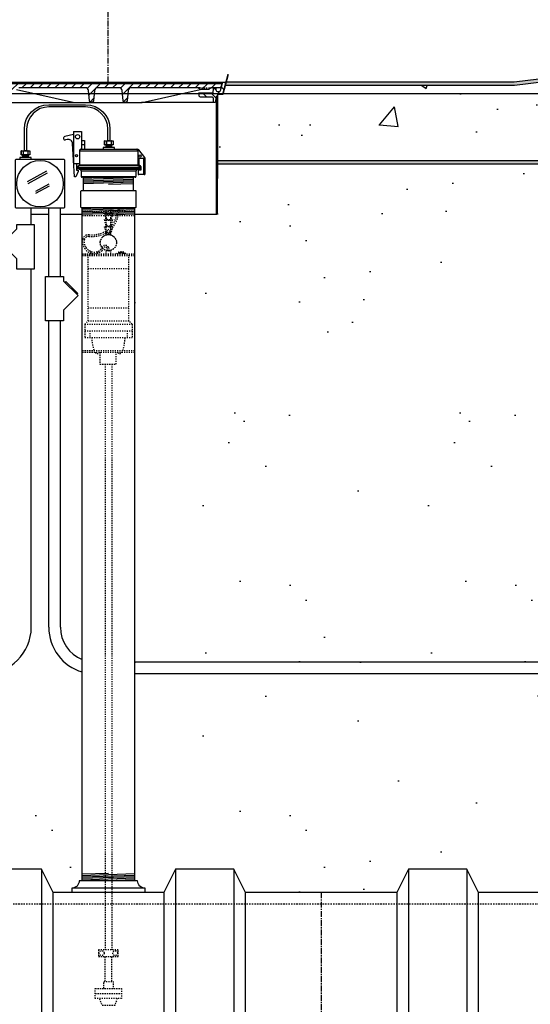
# Model space of a CAD drawing. Extents: x -169 to 7270, y -140 to 2984.
# Tile 627 of 656: x 6771 to 6815, y 906 to 990. Entities that reach past the tile are written whole.
import ezdxf

# ---------------------------------------------------------------- set-up
doc = ezdxf.new("R2010")
doc.units = 0
doc.header["$MEASUREMENT"] = 0
doc.header["$PDSIZE"] = 1
for name, pattern in [('CENTER1', [0.6625, 0.5, -0.075, 0.0125, -0.075]), ('HIDDEN3', [0.1875, 0.125, -0.0625]), ('HIDDEN5', [0.05, 0.025, -0.025])]:
    doc.linetypes.add(name, pattern=pattern)
doc.layers.get('DEFPOINTS').update_dxf_attribs({"linetype": 'CONTINUOUS'})
for name, color, linetype in [('CENTERLINE', 3, 'CENTER1'), ('CONCRETE-HATCH', 2, 'CONTINUOUS'), ('CONDUIT', 2, 'CONTINUOUS'), ('DIM', 3, 'CONTINUOUS'), ('FACE-SEAL-ADAPTOR', 3, 'CONTINUOUS'), ('GALV-4-PIPE', 4, 'CONTINUOUS'), ('J-BOX', 2, 'CONTINUOUS'), ('PEAGRAVEL-HATCH', 3, 'CONTINUOUS'), ('PROBE', 2, 'CONTINUOUS'), ('TANK-BUNG-OPENING-4', 3, 'CONTINUOUS'), ('TANK-MANHOLE-18', 2, 'CONTINUOUS'), ('TANK-MANHOLE-COVER-18', 2, 'CONTINUOUS'), ('TANK-MANHOLE-COVER-HATCH-18', 7, 'CONTINUOUS'), ('TANK-MANHOLE-HATCH-18', 7, 'CONTINUOUS'), ('TANK-SLAB', 6, 'CONTINUOUS'), ('TANK-UST', 5, 'CONTINUOUS'), ('TANK-UST-RIB', 7, 'CONTINUOUS'), ('TLM-CAP', 3, 'CONTINUOUS')]:
    doc.layers.add(name, color=color, linetype=linetype)
doc.layers.add('FREEZE-LINES', color=8, linetype='CONTINUOUS', plot=False)
doc.styles.add('SIMPLEX', font='simplex')
doc.dimstyles.new('DIM64', dxfattribs={"dimscale": 64, "dimtxt": 0.09375, "dimasz": 0.09375, "dimexe": 0.0625, "dimexo": 0.0625, "dimgap": 0.046875, "dimtad": 1, "dimdec": 4, "dimzin": 3, "dimdsep": 46, "dimlunit": 4, "dimtxsty": 'SIMPLEX', "dimcen": 0, "dimclrd": 256, "dimclre": 256, "dimclrt": 256, "dimadec": 0, "dimazin": 0, "dimtfac": 1, "dimtdec": 4, "dimtmove": 0, "dimatfit": 3, "dimfxl": 1, "dimfrac": 2, "dimtolj": 1, "dimtzin": 0, "dimarcsym": 0})

# ---------------------------------------------------------------- blocks, each defined once
blk = doc.blocks.new('*D74')
at = {"layer": 'DEFPOINTS', "color": 0, "transparency": 16777216}
for p in [(7015.7, 978.296), (6391.694, 978.015), (6391.694, 700.523)]:
    blk.add_point(p, dxfattribs=at)
at = {"layer": 'DIM', "lineweight": -2, "transparency": 16777216}
for p, q in [((6391.694, 974.015), (6391.694, 696.523)), ((7015.7, 974.296), (7015.7, 696.523)), ((7009.7, 700.523), (6397.694, 700.523))]:
    blk.add_line(p, q, dxfattribs=at)
at = {"layer": 'DIM', "transparency": 16777216}
for points in [[(6397.694, 701.523), (6397.694, 699.523), (6391.694, 700.523)], [(7009.7, 701.523), (7009.7, 699.523), (7015.7, 700.523)]]:
    blk.add_solid(points, dxfattribs=at)
at = {"layer": 'DIM', "transparency": 16777216, "insert": (6703.697, 708.095), "char_height": 6, "attachment_point": 5, "style": 'SIMPLEX'}
blk.add_mtext('\\A1;52\'-0" (F.V. TANK SLAB)', dxfattribs=at)

msp = doc.modelspace()

# ---------------------------------------------------------------- hatches: boundary and pattern name
at = {"layer": 'CONCRETE-HATCH'}
h = msp.add_hatch(dxfattribs=at)
h.set_pattern_fill('AR-CONC', color=256, scale=2.67, style=0)
h.set_pattern_definition([(50, (6802.196, 981.353), (19.151, -1.675), [2.0025, -22.0275]), (355, (6802.196, 981.353), (-3.705, 20.084), [1.602, -17.622]), (100.45, (6803.792, 981.213), (15.446, 18.408), [1.702, -18.7205]), (46.18, (6802.196, 986.693), (28.495, -4.42), [3.004, -33.041]), (96.64, (6804.57, 986.324), (24.955, 26.01), [2.553, -28.081]), (351.18, (6802.196, 986.693), (24.955, 26.01), [2.403, -26.433]), (21, (6804.866, 985.358), (15.937, -10.75), [2.0025, -22.0275]), (326, (6804.866, 985.358), (6.497, 19.362), [1.602, -17.622]), (71.45, (6806.194, 984.462), (22.434, 8.612), [1.702, -18.7205]), (37.5, (6802.196, 981.3526), (0.3247, 8.8883), [0, -17.4084, 0, -17.889, 0, -17.6887]), (7.5, (6802.196, 981.353), (7.024, 10.531), [0, -10.1994, 0, -17.008, 0, -6.7417]), (327.5, (6796.242, 981.3526), (14.253, -0.6022), [0, -6.675, 0, -20.826, 0, -27.6345]), (317.5, (6793.572, 981.353), (15.571, 2.673), [0, -8.6775, 0, -13.8306, 0, -19.6245])])
h.paths.add_polyline_path([(6817.62424, 985.21425), (6813.77796, 984.73346), (6788.96377, 984.73346), (6788.75584, 983.95668), (6788.36995, 983.95668), (6788.32512, 983.9299), (6788.29861, 983.87998), (6788.29861, 978.29596), (6818.60838, 978.29596), (6818.92548, 981.6301), (6817.42143, 981.6301)])
at = {"layer": 'PEAGRAVEL-HATCH'}
h = msp.add_hatch(dxfattribs=at)
h.set_pattern_fill('AR-SAND', color=256, scale=7.5, style=0)
h.set_pattern_definition([(37.5, (6788.284, 973.704), (-0.4725, 14.451), [0, -11.4, 0, -12.75, 0, -12.1875]), (7.5, (6788.284, 973.704), (13.273, 21.166), [0, -6.15, 0, -10.275, 0, -3.9375]), (327.5, (6779.059, 973.704), (23.356, 0.0424), [0, -3.75, 0, -13.5, 0, -17.625]), (317.5, (6779.06, 973.704), (22.546, 6.583), [0, -1.875, 0, -8.85, 0, -10.125])])
h.paths.add_polyline_path([(6818.66784, 978.01471), (6788.29861, 978.01471), (6788.29861, 976.75093), (6788.28409, 973.7036), (6818.24079, 973.7036)])
h = msp.add_hatch(dxfattribs=at)
h.set_pattern_fill('AR-SAND', color=256, scale=7.5, style=0)
h.set_pattern_definition([(37.5, (6781.194, 966.114), (-0.4725, 14.4512), [0, -11.4, 0, -12.75, 0, -12.1875]), (7.5, (6781.194, 966.114), (13.273, 21.166), [0, -6.15, 0, -10.275, 0, -3.9375]), (327.5, (6771.969, 966.114), (23.356, 0.0424), [0, -3.75, 0, -13.5, 0, -17.625]), (317.5, (6771.97, 966.114), (22.546, 6.5826), [0, -1.875, 0, -8.85, 0, -10.125])])
h.paths.add_polyline_path([(6818.24079, 973.7036), (6781.19428, 973.7036), (6781.19428, 966.11406), (6823.94966, 966.11406), (6823.95103, 969.98346), (6818.06077, 969.98346), (6817.87229, 969.98346)])
h = msp.add_hatch(dxfattribs=at)
h.set_pattern_fill('AR-SAND', color=256, scale=7.5, style=0)
h.set_pattern_definition([(37.5, (6781.194, 935.266), (-0.4725, 14.451), [0, -11.4, 0, -12.75, 0, -12.1875]), (7.5, (6781.194, 935.266), (13.273, 21.166), [0, -6.15, 0, -10.275, 0, -3.9375]), (327.5, (6771.969, 935.266), (23.356, 0.0424), [0, -3.75, 0, -13.5, 0, -17.625]), (317.5, (6771.97, 935.266), (22.546, 6.583), [0, -1.875, 0, -8.85, 0, -10.125])])
h.paths.add_polyline_path([(6800.54308, 966.11406), (6781.19428, 966.11406), (6781.19428, 935.26579), (6800.54308, 935.26579)])
h = msp.add_hatch(dxfattribs=at)
h.set_pattern_fill('AR-SAND', color=256, scale=7.5, style=0)
h.set_pattern_definition([(37.5, (6800.543, 935.266), (-0.4725, 14.451), [0, -11.4, 0, -12.75, 0, -12.1875]), (7.5, (6800.543, 935.266), (13.273, 21.166), [0, -6.15, 0, -10.275, 0, -3.9375]), (327.5, (6791.318, 935.266), (23.356, 0.0424), [0, -3.75, 0, -13.5, 0, -17.625]), (317.5, (6791.318, 935.266), (22.546, 6.583), [0, -1.875, 0, -8.85, 0, -10.125])])
h.paths.add_polyline_path([(6818.49428, 957.71638, -0.33671624), (6819.73817, 959.35405, -0.00822165), (6823.94792, 961.19654), (6823.94966, 966.11406), (6800.54308, 966.11406), (6800.54308, 935.26579), (6816.24863, 935.26579), (6816.24863, 935.66298), (6816.38476, 935.66298), (6816.38476, 935.83262, -0.41421356), (6816.41601, 935.86444), (6816.43525, 935.86444, 0.35187469), (6816.44975, 935.87609, 2.48870246), (6816.42882, 935.82484), (6816.44416, 935.82484, -0.89681203), (6816.91377, 935.87609, 0.3518816), (6816.92827, 935.86444), (6816.94693, 935.86444, -0.41421372), (6816.97876, 935.83319), (6816.97876, 935.66211), (6817.50178, 935.69869), (6817.50178, 936.11157), (6817.62553, 936.11157), (6817.62553, 937.00876), (6818.24428, 937.00876), (6818.24428, 942.02093, 0.41421356), (6818.49428, 942.27093), (6818.49428, 943.80734), (6818.36082, 943.80734, -0.41421356), (6818.11082, 944.05734), (6818.11082, 944.45569), (6817.37429, 945.77093), (6817.61082, 945.77093), (6818.49428, 945.77093)])
h = msp.add_hatch(dxfattribs=at)
h.set_pattern_fill('AR-SAND', color=256, scale=7.5, style=0)
h.set_pattern_definition([(37.5, (6781.194, 915.523), (-0.4725, 14.4512), [0, -11.4, 0, -12.75, 0, -12.1875]), (7.5, (6781.194, 915.523), (13.273, 21.166), [0, -6.15, 0, -10.275, 0, -3.9375]), (327.5, (6771.969, 915.523), (23.356, 0.0424), [0, -3.75, 0, -13.5, 0, -17.625]), (317.5, (6771.97, 915.523), (22.546, 6.5826), [0, -1.875, 0, -8.85, 0, -10.125])])
h.paths.add_polyline_path([(6818.24428, 932.52282), (6817.62553, 932.52282), (6817.62553, 933.42001), (6817.50178, 933.42001), (6817.50178, 933.8329), (6816.92926, 933.87293), (6816.92926, 933.91464), (6816.37238, 933.91464), (6816.37238, 933.8686), (6816.24863, 933.8686), (6816.24863, 934.26579), (6781.19428, 934.26579), (6781.19428, 916.52404), (6781.44428, 916.52404, 0.41421356), (6782.09348, 915.87484), (6782.09348, 915.52328), (6783.69428, 915.52328), (6784.69428, 917.52328), (6789.69428, 917.52328), (6790.69428, 915.52328), (6803.69428, 915.52328), (6804.69428, 917.52328), (6809.69428, 917.52328), (6810.69428, 915.52328), (6818.49428, 915.52328), (6818.49428, 919.80969), (6818.36082, 919.80969, -0.41421356), (6818.11082, 920.05969), (6818.11082, 920.45804), (6817.37429, 921.77328), (6817.61082, 921.77328), (6818.49428, 921.77324), (6818.49428, 922.77324, 0.41421356), (6818.24428, 923.02324)])
h = msp.add_hatch(dxfattribs=at)
h.set_pattern_fill('AR-SAND', color=256, scale=7.5, style=0)
h.set_pattern_definition([(37.5, (6759.394, 915.523), (-0.4725, 14.451), [0, -11.4, 0, -12.75, 0, -12.1875]), (7.5, (6759.394, 915.523), (13.273, 21.166), [0, -6.15, 0, -10.275, 0, -3.9375]), (327.5, (6750.169, 915.523), (23.356, 0.0424), [0, -3.75, 0, -13.5, 0, -17.625]), (317.5, (6750.17, 915.523), (22.546, 6.583), [0, -1.875, 0, -8.85, 0, -10.125])])
h.paths.add_polyline_path([(6776.69428, 930.7862), (6768.32794, 930.7862), (6761.65417, 930.7862), (6761.65417, 930.38901), (6761.53042, 930.38901), (6761.53042, 930.45088), (6761.46855, 930.45088), (6761.46855, 930.43504), (6760.97355, 930.43504), (6760.91167, 930.45088), (6760.91167, 930.38901), (6760.40103, 930.3533), (6760.40103, 929.94042), (6760.27728, 929.94042), (6760.27728, 929.04323), (6759.65853, 929.04323), (6759.65853, 923.02328, 0.41421356), (6759.40853, 922.77328), (6759.40853, 921.77328), (6760.27774, 921.77328), (6760.51426, 921.77328), (6759.77773, 920.45804), (6759.77773, 920.05969, -0.41421356), (6759.52773, 919.80969), (6759.39428, 919.80969), (6759.39428, 915.52328), (6767.19428, 915.52328), (6768.19428, 917.52328), (6773.19428, 917.52328), (6774.19428, 915.52328), (6775.79508, 915.52328), (6775.79508, 915.87484, 0.41421356), (6776.44428, 916.52404), (6776.69428, 916.52404)])
at = {"layer": 'TANK-MANHOLE-COVER-HATCH-18', "linetype": 'Continuous'}
h = msp.add_hatch(dxfattribs=at)
h.set_pattern_fill('LINE', color=256, scale=4, angle=45, style=0)
h.set_pattern_definition([(45, (5212.8162, 3e-12), (-0.35355339, 0.35355339), [])])
h.paths.add_polyline_path([(6769.1724, 984.92178), (6769.17795, 984.85798), (6769.26987, 984.60612, 0.31505809), (6769.35793, 984.54451), (6770.11003, 984.54451, -0.20068244), (6770.17677, 984.5166), (6770.27632, 984.41569, 0.20068244), (6770.34306, 984.38778), (6770.68286, 984.38778), (6771.02266, 984.38778, 0.20067998), (6771.0894, 984.41569), (6771.18895, 984.5166, -0.20067998), (6771.25569, 984.54451), (6776.97437, 984.54451, -0.38336671), (6777.22295, 984.32108), (6777.31844, 983.42753, 0.38336671), (6777.4738, 983.28788), (6777.50063, 983.28788, 0.38336671), (6777.65599, 983.42753), (6777.75144, 984.32073, -0.38376912), (6778.00041, 984.54451), (6779.86317, 984.54451, -0.38581775), (6780.11373, 984.31895), (6780.20754, 983.42777, 0.38381878), (6780.36293, 983.28788), (6780.39119, 983.28788, 0.38381878), (6780.54658, 983.42777), (6780.64058, 984.32069, -0.38381878), (6780.8892, 984.54451), (6786.60927, 984.54451, -0.20067998), (6786.67602, 984.5166), (6786.77556, 984.41569, 0.20067998), (6786.8423, 984.38778), (6787.18211, 984.38778), (6787.52191, 984.38778, 0.20068244), (6787.58865, 984.41569), (6787.6882, 984.5166, -0.20068244), (6787.75494, 984.54451), (6788.50564, 984.54451, 0.31505687), (6788.59371, 984.60612), (6788.68563, 984.85798), (6788.69118, 984.92178), (6778.93248, 984.92178)])
at = {"layer": 'TANK-MANHOLE-HATCH-18', "linetype": 'Continuous'}
h = msp.add_hatch(dxfattribs=at)
h.set_pattern_fill('LINE', color=256, scale=4, angle=135, style=0)
h.set_pattern_definition([(135, (5212.8162, 3e-12), (-0.35355339, -0.35355339), [])])
h.paths.add_polyline_path([(6788.16193, 984.36321), (6788.15578, 984.48516, 0.39953151), (6788.09336, 984.54451), (6788.01434, 984.54451, 0.39923087), (6787.95192, 984.48523), (6787.93248, 984.1076), (6786.70636, 984.1076), (6786.71748, 983.90744, 0.39805028), (6786.90469, 983.73034), (6787.83258, 983.73034, -0.39889443), (6787.9574, 983.61191), (6787.97134, 983.3471, 0.46914088), (6788.04839, 983.28962, 0.45806569), (6788.12528, 983.34482), (6788.15995, 983.73304, -0.38836603), (6788.2222, 983.78998), (6788.27508, 983.78998), (6788.2806, 983.88936, -0.40020821), (6788.37494, 983.97861), (6788.65538, 983.97861, 0.34818324), (6788.77715, 984.07537), (6788.99498, 985.01471), (6788.8119, 985.01471, 0.34699278), (6788.72152, 984.94341), (6788.57194, 984.30212, -0.34858266), (6788.48064, 984.22966), (6788.30237, 984.22966, -0.39953151)])
at = {"layer": 'TANK-SLAB'}
for points in [[(6817.7455, 985.22941), (6817.76045, 985.51471), (6813.76045, 985.01471), (6789.00123, 985.01471), (6788.936, 984.73346), (6813.77796, 984.73346)], [(6818.6957, 978.29596), (6788.28409, 978.29596), (6788.28409, 978.01471), (6818.66784, 978.01471)]]:
    msp.add_hatch(color=256, dxfattribs=at).paths.add_polyline_path(points)

# ---------------------------------------------------------------- linework, layer by layer
at = {"layer": 'CENTERLINE'}
msp.add_line((6797.19428, 915.52328), (6797.19428, 793.52328), dxfattribs=at)
at = {"layer": 'CENTERLINE', "flags": 128}
msp.add_lwpolyline([(6778.93803, 985.01471), (6778.93803, 1003.74617), (6787.02702, 1011.83516), (6787.02702, 1029.15474)], dxfattribs=at)
at = {"layer": 'CONDUIT'}
for p, q in [((6772.32794, 972.79812), (6772.32794, 974.22502)), ((6773.82831, 968.34367), (6773.82831, 974.22502)), ((6774.82831, 968.34367), (6774.82831, 974.22502)), ((6772.32794, 938.26656), (6772.32794, 969.02956)), ((6773.82831, 938.26656), (6773.82831, 964.5751)), ((6774.82831, 938.26656), (6774.82831, 964.5751)), ((6816.24863, 935.26579), (6781.19428, 935.26579)), ((6816.24863, 934.26579), (6781.19428, 934.26579))]:
    msp.add_line(p, q, dxfattribs=at)
for points in [[(6771.05014, 972.42338), (6769.79302, 971.16626), (6771.05014, 969.90914), (6771.05014, 969.02023), (6772.60574, 969.02023), (6772.60574, 972.79812), (6771.05014, 972.79812)], [(6775.10611, 967.96892), (6776.36323, 966.71181), (6775.10611, 965.45469), (6775.10611, 964.56577), (6773.55051, 964.56577), (6773.55051, 968.34367), (6775.10611, 968.34367)]]:
    msp.add_lwpolyline(points, close=True, dxfattribs=at)
msp.add_lwpolyline([(6775.22396, 967.85107), (6775.30253, 967.92964), (6776.32394, 966.90823), (6776.24537, 966.82966)], dxfattribs=at)
for centre, radius, start, end in [((6768.32794, 938.26656), 4, 270, 0), ((6777.82831, 938.26656), 4, 180, 253.5303099), ((6777.82831, 938.26656), 3, 180, 247.7894801)]:
    msp.add_arc(centre, radius, start, end, dxfattribs=at)
at = {"layer": 'DEFPOINTS'}
for points in [[(6789.20245, 985.6718), (6788.74336, 983.95668), (6788.35747, 983.95668), (6788.31263, 983.9299), (6788.28613, 983.87998), (6788.28613, 976.75093)], [(6789.20869, 985.6718), (6788.7496, 983.95668), (6788.36371, 983.95668), (6788.31888, 983.9299), (6788.29237, 983.87998), (6788.29237, 976.75093)], [(6789.20869, 985.6718), (6788.7496, 983.95668), (6788.36371, 983.95668), (6788.31888, 983.9299), (6788.29237, 983.87998), (6788.29237, 976.75093)], [(6789.20869, 985.6718), (6788.7496, 983.95668), (6788.36371, 983.95668), (6788.31888, 983.9299), (6788.29237, 983.87998), (6788.29237, 976.75093)], [(6789.20869, 985.6718), (6788.7496, 983.95668), (6788.36371, 983.95668), (6788.31888, 983.9299), (6788.29237, 983.87998), (6788.29237, 976.75093)]]:
    msp.add_lwpolyline(points, dxfattribs=at)
at = {"layer": 'FACE-SEAL-ADAPTOR'}
for p, q in [((6776.81928, 975.74328), (6776.81928, 976.86892)), ((6781.06928, 976.86892), (6781.06928, 975.74328))]:
    msp.add_line(p, q, dxfattribs=at)
at = {"layer": 'FACE-SEAL-ADAPTOR', "color": 7}
for p, q in [((6778.94428, 976.86892), (6776.81928, 976.79734)), ((6781.06928, 976.81543), (6776.81928, 976.67227)), ((6781.06928, 976.69035), (6776.81928, 976.5472)), ((6781.06928, 976.56528), (6776.81928, 976.42213)), ((6781.06928, 976.44021), (6776.81928, 976.29706)), ((6781.06928, 976.31514), (6778.94428, 976.24357))]:
    msp.add_line(p, q, dxfattribs=at)
at = {"layer": 'FACE-SEAL-ADAPTOR'}
msp.add_lwpolyline([(6776.64566, 974.24328, -0.41421356), (6776.58316, 974.30578), (6776.58316, 975.68078, -0.41421356), (6776.64566, 975.74328), (6781.24289, 975.74328, -0.41421356), (6781.30539, 975.68078), (6781.30539, 974.30578, -0.41421356), (6781.24289, 974.24328)], format="xyb", close=True, dxfattribs=at)
at = {"layer": 'FREEZE-LINES', "linetype": 'Continuous'}
msp.add_line((7225.69428, 984.01471), (6181.69428, 984.01471), dxfattribs=at)
at = {"layer": 'GALV-4-PIPE', "color": 7}
for p, q in [((6778.94428, 974.24328), (6776.69428, 974.16749)), ((6781.19428, 974.194), (6776.69428, 974.04242)), ((6781.19428, 974.06893), (6776.69428, 973.91735)), ((6781.19428, 973.94386), (6776.69428, 973.79228)), ((6781.19428, 973.81879), (6776.69428, 973.66721)), ((6781.19428, 973.69371), (6778.81928, 973.61372)), ((6778.94428, 917.15358), (6776.69428, 917.07779)), ((6781.19428, 917.10429), (6776.69428, 916.95272)), ((6781.19428, 916.97922), (6776.69428, 916.82765)), ((6781.19428, 916.85415), (6776.69428, 916.70258)), ((6781.19428, 916.72908), (6776.69428, 916.57751)), ((6781.19428, 916.60401), (6778.81928, 916.52401))]:
    msp.add_line(p, q, dxfattribs=at)
at = {"layer": 'GALV-4-PIPE'}
msp.add_lwpolyline([(6781.19428, 916.52404), (6781.19428, 916.52404), (6776.69428, 916.52404), (6776.69428, 916.52404), (6776.69428, 974.24328), (6781.19428, 974.24328)], close=True, dxfattribs=at)
at = {"layer": 'J-BOX', "color": 7}
for p, q in [((6772.01395, 976.5123), (6773.66634, 977.41765)), ((6772.05952, 976.33093), (6773.71191, 977.23628)), ((6772.71487, 975.68364), (6773.85423, 976.3079)), ((6772.72616, 975.50227), (6773.88407, 976.13669))]:
    msp.add_line(p, q, dxfattribs=at)
at = {"layer": 'J-BOX'}
msp.add_lwpolyline([(6770.98375, 974.28058), (6770.98375, 978.35821, -0.41421356), (6771.03931, 978.41377), (6775.11694, 978.41377, -0.41421356), (6775.1725, 978.35821), (6775.1725, 974.28058, -0.41421356), (6775.11694, 974.22502), (6771.03931, 974.22502, -0.41421356)], format="xyb", close=True, dxfattribs=at)
msp.add_circle((6773.07812, 976.3194), 1.98948, dxfattribs=at)
at = {"layer": 'PROBE'}
for p, q in [((6779.07474, 979.98908), (6779.07474, 979.98908)), ((6779.07474, 979.98908), (6779.07474, 979.98908)), ((6771.92673, 979.13268), (6771.92673, 979.13268)), ((6771.92673, 979.13268), (6771.92673, 979.13268)), ((6778.74161, 979.42767), (6778.74161, 979.63889)), ((6779.23046, 979.42767), (6779.23046, 979.63889)), ((6771.59361, 978.57127), (6771.59361, 978.78249)), ((6772.08245, 978.57127), (6772.08245, 978.78249))]:
    msp.add_line(p, q, dxfattribs=at)
at = {"layer": 'PROBE', "color": 7}
for p, q in [((6779.23046, 979.53328), (6778.74161, 979.53328)), ((6772.08245, 978.67688), (6771.59361, 978.67688))]:
    msp.add_line(p, q, dxfattribs=at)
at = {"layer": 'PROBE', "color": 1, "linetype": 'HIDDEN5'}
for p, q in [((6776.69428, 973.94799), (6781.19428, 973.94799)), ((6778.58768, 974.24308), (6778.73429, 973.65069)), ((6778.66007, 974.24328), (6778.78932, 973.721)), ((6778.74773, 971.93498), (6778.74773, 974.10324)), ((6779.22848, 974.24328), (6779.09923, 973.721)), ((6779.14082, 971.93498), (6779.14082, 974.10324)), ((6779.30087, 974.24308), (6779.15427, 973.65069)), ((6776.69428, 973.59894), (6781.19428, 973.59894)), ((6778.58768, 973.77809), (6778.73429, 973.18569)), ((6778.58768, 973.23665), (6778.73429, 972.64426)), ((6778.65594, 973.79498), (6778.78932, 973.25601)), ((6778.65594, 973.25354), (6778.78932, 972.71457)), ((6778.73429, 973.65069), (6779.15427, 973.65069)), ((6778.73429, 973.18569), (6779.15427, 973.18569)), ((6778.78932, 973.721), (6779.09923, 973.721)), ((6778.78932, 973.25601), (6779.09923, 973.25601)), ((6779.23261, 973.79498), (6779.09923, 973.25601)), ((6779.23261, 973.25354), (6779.09923, 972.71457)), ((6779.30087, 973.77809), (6779.15427, 973.18569)), ((6779.30087, 973.23665), (6779.15427, 972.64426)), ((6778.58768, 972.657), (6778.73429, 972.0646)), ((6778.65594, 972.67389), (6778.78932, 972.13492)), ((6778.73429, 972.64426), (6779.15427, 972.64426)), ((6778.78932, 972.71457), (6779.09923, 972.71457)), ((6779.23261, 972.67389), (6779.09923, 972.13492)), ((6779.30087, 972.657), (6779.15427, 972.0646)), ((6778.73429, 972.0646), (6779.15427, 972.0646)), ((6778.78932, 972.13492), (6779.09923, 972.13492)), ((6778.74773, 970.55676), (6779.14082, 970.55676)), ((6778.74773, 970.30578), (6778.74773, 970.55676)), ((6779.14082, 970.30578), (6779.14082, 970.55676)), ((6776.69428, 970.30578), (6781.19428, 970.30578)), ((6776.69428, 970.23547), (6781.19428, 970.23547)), ((6776.69428, 970.16516), (6781.19428, 970.16516)), ((6777.19676, 964.54016), (6777.19676, 970.16516)), ((6777.44592, 970.50619), (6777.44592, 970.30578)), ((6777.98799, 970.49053), (6777.98799, 970.30578)), ((6780.69179, 964.54016), (6780.69179, 970.16516)), ((6777.19676, 969.04016), (6780.69179, 969.04016)), ((6777.19676, 965.66516), (6780.69179, 965.66516)), ((6776.91551, 964.25891), (6777.19676, 964.54016)), ((6776.91551, 964.25891), (6776.91551, 963.13391)), ((6776.91551, 964.25891), (6780.97304, 964.25891)), ((6777.19676, 964.54016), (6780.69179, 964.54016)), ((6780.97304, 964.25891), (6780.69179, 964.54016)), ((6780.97304, 964.25891), (6780.97304, 963.13391)), ((6776.91551, 963.69641), (6780.97304, 963.69641)), ((6776.91551, 963.13391), (6780.97304, 963.13391)), ((6777.34624, 963.69641), (6777.34624, 963.13391)), ((6780.54231, 963.69641), (6780.54231, 963.13391)), ((6776.69428, 962.00891), (6781.19428, 962.00891)), ((6776.69428, 961.85584), (6781.19428, 961.85584)), ((6778.22057, 961.85584), (6778.22057, 960.83308)), ((6779.59905, 960.83308), (6779.59905, 961.85584)), ((6778.22057, 960.83308), (6779.59905, 960.83308)), ((6778.66303, 907.88686), (6778.66303, 910.02715)), ((6779.22553, 907.88686), (6779.22553, 910.02715)), ((6777.81928, 906.85064), (6780.06928, 906.85064))]:
    msp.add_line(p, q, dxfattribs=at)
at = {"layer": 'PROBE'}
msp.add_lwpolyline([(6778.89229, 979.98908), (6778.89229, 980.99739, 0.41421356), (6776.98604, 982.90364), (6773.83298, 982.90364, 0.41421356), (6771.92673, 980.99739), (6771.92673, 979.13268), (6771.73923, 979.13268), (6771.73923, 980.99739, -0.41421356), (6773.83298, 983.09114), (6776.98604, 983.09114, -0.41421356), (6779.07979, 980.99739), (6779.07979, 979.98908)], format="xyb", close=True, dxfattribs=at)
at = {"layer": 'PROBE', "color": 7}
for points in [[(6778.63203, 979.98908, 0.41421356), (6778.60078, 979.95783), (6778.60078, 979.67014, 0.41421356), (6778.63203, 979.63889)], [(6778.75963, 979.98908, -0.41421356), (6778.79088, 979.95783), (6778.79088, 979.67014, -0.41421356), (6778.75963, 979.63889)], [(6778.82213, 979.98908, 0.41421356), (6778.79088, 979.95783), (6778.79088, 979.67014, 0.41421356), (6778.82213, 979.63889)], [(6779.13985, 979.98908, -0.41421356), (6779.1711, 979.95783), (6779.1711, 979.67014, -0.41421356), (6779.13985, 979.63889)], [(6779.20235, 979.98908, 0.41421356), (6779.1711, 979.95783), (6779.1711, 979.67014, 0.41421356), (6779.20235, 979.63889)], [(6779.32995, 979.98908, -0.41421356), (6779.3612, 979.95783), (6779.3612, 979.67014, -0.41421356), (6779.32995, 979.63889)], [(6771.48402, 979.13268, 0.41421356), (6771.45277, 979.10143), (6771.45277, 978.81374, 0.41421356), (6771.48402, 978.78249)], [(6771.61163, 979.13268, -0.41421356), (6771.64288, 979.10143), (6771.64288, 978.81374, -0.41421356), (6771.61163, 978.78249)], [(6771.67413, 979.13268, 0.41421356), (6771.64288, 979.10143), (6771.64288, 978.81374, 0.41421356), (6771.67413, 978.78249)], [(6771.99184, 979.13268, -0.41421356), (6772.02309, 979.10143), (6772.02309, 978.81374, -0.41421356), (6771.99184, 978.78249)], [(6772.05434, 979.13268, 0.41421356), (6772.02309, 979.10143), (6772.02309, 978.81374, 0.41421356), (6772.05434, 978.78249)], [(6772.18195, 979.13268, -0.41421356), (6772.2132, 979.10143), (6772.2132, 978.81374, -0.41421356), (6772.18195, 978.78249)]]:
    msp.add_lwpolyline(points, format="xyb", dxfattribs=at)
at = {"layer": 'PROBE'}
for points in [[(6778.60078, 979.98908), (6779.3612, 979.98908), (6779.3612, 979.63889), (6778.60078, 979.63889)], [(6771.45277, 979.13268), (6772.2132, 979.13268), (6772.2132, 978.78249), (6771.45277, 978.78249)]]:
    msp.add_lwpolyline(points, close=True, dxfattribs=at)
for points in [[(6779.47278, 979.27017), (6779.47278, 979.42767), (6778.4892, 979.42767), (6778.4892, 979.27017)], [(6772.32478, 978.41377), (6772.32478, 978.57127), (6771.34119, 978.57127), (6771.34119, 978.41377)]]:
    msp.add_lwpolyline(points, dxfattribs=at)
at = {"layer": 'PROBE', "color": 1, "linetype": 'HIDDEN5', "flags": 128}
for points in [[(6778.66303, 960.84241), (6778.66303, 955.16662), (6778.66303, 925.50589), (6778.66303, 910.58965)], [(6779.22553, 960.84241), (6779.22553, 955.87944), (6779.22553, 926.21871), (6779.22553, 910.58965)], [(6778.54102, 907.28837), (6778.54102, 907.88686), (6779.34753, 907.88686), (6779.34753, 907.28837)], [(6779.68977, 906.41292), (6779.48856, 905.81443), (6778.4, 905.81443), (6778.19878, 906.41292)]]:
    msp.add_lwpolyline(points, dxfattribs=at)
at = {"layer": 'PROBE', "color": 1, "linetype": 'HIDDEN5'}
for points in [[(6778.10053, 910.58965), (6778.10053, 910.02715), (6779.78803, 910.02715), (6779.78803, 910.58965)], [(6777.81928, 907.28837), (6780.06928, 907.28837), (6780.06928, 906.41292), (6777.81928, 906.41292)]]:
    msp.add_lwpolyline(points, close=True, dxfattribs=at)
for centre, radius in [((6778.94428, 971.25989), 0.70313), ((6778.94428, 971.25989), 0.68766), ((6778.36557, 910.3084), 0.2105), ((6779.52298, 910.3084), 0.2105)]:
    msp.add_circle(centre, radius, dxfattribs=at)
at = {"layer": 'PROBE', "linetype": 'Continuous'}
for centre in [(6778.63203, 979.67014), (6771.48402, 978.81374)]:
    msp.add_arc(centre, 0.03125, 180, 270, dxfattribs=at)
at = {"layer": 'PROBE', "color": 1, "linetype": 'HIDDEN5'}
for centre, radius, start, end in [((6777.15578, 974.23524), 2.5845, 313.0537162, 357.0595303), ((6777.15578, 974.23524), 2.72513, 313.0537162, 357.2113908), ((6777.39951, 974.83456), 3.05642, 267.6955066, 301.4346952), ((6777.39951, 974.83456), 2.91579, 267.6955066, 301.4346952), ((6777.71038, 971.34393), 0.98732, 167.2978266, 215.5352968), ((6777.20973, 971.45136), 0.47534, 81.2224854, 166.6608814), ((6777.71038, 971.34393), 0.8467, 167.2978266, 215.7718683), ((6777.20973, 971.45136), 0.33471, 81.2224854, 166.6608814), ((6777.74118, 971.30539), 0.99122, 212.6867901, 310.7212463), ((6777.74118, 971.30539), 0.85059, 212.451225, 310.7212463), ((6777.87556, 970.96782), 0.51782, 322.459505, 343.0025876), ((6778.67569, 970.69966), 0.32712, 32.9116577, 156.0575829), ((6777.87556, 970.96782), 0.65844, 321.0786875, 343.0025876), ((6778.67569, 970.69966), 0.1865, 32.9116577, 156.0575829), ((6778.38864, 970.56757), 0.50128, 359.1085406, 27.7518861), ((6778.38864, 970.56757), 0.64191, 359.1085406, 27.7518861), ((6780.03451, 969.98659), 0.49953, 39.7149598, 140.1481088), ((6780.03451, 969.98659), 0.42965, 47.9795125, 132.0204875), ((6780.03451, 969.98659), 0.38014, 57.1049702, 122.8950298), ((6782.03892, 963.32973), 4.52778, 182.5139258, 196.977501), ((6775.84963, 963.32973), 4.52778, 343.022499, 357.4860742), ((6777.99085, 961.90158), 0.16284, 195.9919833, 340.913534), ((6779.8977, 961.90158), 0.16284, 199.086466, 344.0080167)]:
    msp.add_arc(centre, radius, start, end, dxfattribs=at)
at = {"layer": 'TANK-BUNG-OPENING-4', "linetype": 'Continuous'}
msp.add_line((6782.09348, 915.87484), (6775.79508, 915.87484), dxfattribs=at)
msp.add_lwpolyline([(6782.09348, 915.52404), (6782.09348, 915.87484, -0.41421356), (6781.44428, 916.52404), (6776.44428, 916.52404, -0.41421356), (6775.79508, 915.87484), (6775.79508, 915.52404)], format="xyb", dxfattribs=at)
at = {"layer": 'TANK-MANHOLE-18', "color": 7, "linetype": 'Continuous'}
for p, q in [((6769.06417, 985.01471), (6788.8119, 985.01471)), ((6769.81597, 983.28788), (6776.08345, 983.28788)), ((6788.04899, 983.28788), (6781.78075, 983.28788)), ((6772.32794, 973.7036), (6773.82831, 973.7036)), ((6774.82831, 973.7036), (6776.69428, 973.7036)), ((6781.19428, 973.7036), (6788.23555, 973.7036))]:
    msp.add_line(p, q, dxfattribs=at)
at = {"layer": 'TANK-MANHOLE-18', "color": 5, "linetype": 'Continuous'}
msp.add_line((6788.01432, 984.54451), (6788.09199, 984.54451), dxfattribs=at)
at = {"layer": 'TANK-MANHOLE-18', "linetype": 'Continuous'}
msp.add_lwpolyline([(6788.09336, 984.54451, -0.39953151), (6788.15578, 984.48516), (6788.16193, 984.36321, 0.39953151), (6788.30237, 984.22966), (6788.48064, 984.22966, 0.34858266), (6788.57194, 984.30212), (6788.72128, 984.94238, -0.35017412), (6788.8119, 985.01471), (6788.99498, 985.01471), (6788.77722, 984.0757, -0.3489397), (6788.65538, 983.97861), (6788.37494, 983.97861, 0.39805274), (6788.28064, 983.89006), (6788.27508, 983.78998), (6788.2222, 983.78998, 0.38836603), (6788.15995, 983.73304), (6788.12528, 983.34482, -0.38836603), (6788.06303, 983.28788), (6788.03376, 983.28788, -0.39889443), (6787.97134, 983.3471), (6787.9574, 983.61191, 0.39889443), (6787.83258, 983.73034), (6786.90469, 983.73034, -0.39805028), (6786.71748, 983.90744), (6786.70636, 984.1076), (6787.93248, 984.1076), (6787.95192, 984.48523, -0.39923087), (6788.01434, 984.54451)], format="xyb", close=True, dxfattribs=at)
msp.add_lwpolyline([(6788.2293, 983.75669), (6788.27785, 983.75669), (6788.27785, 973.7036), (6788.2293, 973.7036), (6788.2293, 983.78998)], dxfattribs=at)
at = {"layer": 'TANK-MANHOLE-COVER-18', "linetype": 'Continuous'}
for p, q in [((6786.84784, 984.54451), (6786.60928, 984.54451)), ((6786.94354, 984.54451), (6787.03924, 984.54451)), ((6787.13495, 984.54451), (6787.23065, 984.54451)), ((6787.32497, 984.54451), (6787.42067, 984.54451)), ((6787.51638, 984.54451), (6787.75494, 984.54451))]:
    msp.add_line(p, q, dxfattribs=at)
msp.add_lwpolyline([(6769.1724, 984.92178), (6778.93248, 984.92178)], dxfattribs=at)
msp.add_lwpolyline([(6778.93248, 984.92178), (6788.69118, 984.92178), (6788.68563, 984.85798), (6788.59371, 984.60612, -0.31505687), (6788.50564, 984.54451), (6787.75494, 984.54451, 0.20068244), (6787.6882, 984.5166), (6787.58865, 984.41569, -0.20068244), (6787.52191, 984.38778), (6787.18211, 984.38778), (6786.8423, 984.38778, -0.20067998), (6786.77556, 984.41569), (6786.67602, 984.5166, 0.20067998), (6786.60927, 984.54451), (6780.8892, 984.54451, 0.38381878), (6780.64058, 984.32069), (6780.54658, 983.42777, -0.38381878), (6780.39119, 983.28788), (6780.36293, 983.28788, -0.38381878), (6780.20754, 983.42777), (6780.11355, 984.32069, 0.38381878), (6779.86317, 984.54451), (6778.00041, 984.54451, 0.38336671), (6777.75147, 984.32108), (6777.65599, 983.42753, -0.38336671), (6777.50063, 983.28788), (6777.4738, 983.28788, -0.38336671), (6777.31844, 983.42753), (6777.22295, 984.32108, 0.38336671), (6776.97437, 984.54451), (6771.25569, 984.54451, 0.20067998)], format="xyb", dxfattribs=at)
at = {"layer": 'TANK-MANHOLE-COVER-18', "color": 1, "linetype": 'Continuous'}
msp.add_lwpolyline([(6771.05547, 984.39486), (6776.02942, 983.29379, 0.0545173), (6776.08345, 983.28788), (6781.78075, 983.28788, 0.05450917), (6781.83478, 983.29379), (6786.8095, 984.39486)], format="xyb", dxfattribs=at)
at = {"layer": 'TANK-SLAB'}
for p, q in [((6788.28409, 978.29596), (6818.6957, 978.29596)), ((6788.28409, 978.01471), (6818.66784, 978.01471))]:
    msp.add_line(p, q, dxfattribs=at)
for points in [[(6817.7455, 985.22941), (6813.77796, 984.73346), (6788.936, 984.73346)], [(6817.76045, 985.51471), (6813.76045, 985.01471), (6789.00123, 985.01471)]]:
    msp.add_lwpolyline(points, dxfattribs=at)
at = {"layer": 'TANK-UST'}
for p, q in [((6783.69428, 915.52328), (6774.19428, 915.52328)), ((6803.69428, 915.52328), (6790.69428, 915.52328)), ((6820.19428, 915.52328), (6810.69428, 915.52328))]:
    msp.add_line(p, q, dxfattribs=at)
at = {"layer": 'TANK-UST', "color": 2, "linetype": 'HIDDEN3'}
msp.add_lwpolyline([(6625.45243, 794.52328), (6684.71383, 794.52328), (6725.19677, 794.52328), (6726.69677, 795.52328), (6732.69677, 795.52328), (6734.19677, 794.52328), (6741.19677, 794.52328), (6742.69677, 795.52328), (6748.69677, 795.52328), (6750.19677, 794.52328), (6774.40268, 794.52328), (6775.90383, 795.52404), (6781.90383, 795.52404), (6783.40498, 794.52328), (6827.69428, 794.52328), (6829.19428, 795.52328), (6851.19428, 795.52328), (6852.69428, 794.52328), (6909.71383, 794.52328), (6914.20703, 794.52328, 0.9539575), (6914.20703, 914.52328), (6909.71383, 914.52328), (6684.71383, 914.52328), (6585.69448, 914.52328)], format="xyb", dxfattribs=at)
at = {"layer": 'TANK-UST-RIB', "color": 7}
for p, q in [((6773.19428, 917.52328), (6773.19428, 791.52328)), ((6784.69428, 917.52328), (6784.69428, 791.52328)), ((6789.69428, 917.52328), (6789.69428, 791.52328)), ((6804.69428, 917.52328), (6804.69428, 791.52328)), ((6809.69428, 917.52328), (6809.69428, 791.52328))]:
    msp.add_line(p, q, dxfattribs=at)
at = {"layer": 'TANK-UST-RIB', "color": 5}
for points in [[(6768.19428, 791.52328), (6773.19428, 791.52328), (6774.19428, 793.52328), (6774.19428, 915.52328), (6773.19428, 917.52328), (6768.19428, 917.52328), (6767.19428, 915.52328), (6767.19428, 793.52328)], [(6784.69428, 791.52328), (6789.69428, 791.52328), (6790.69428, 793.52328), (6790.69428, 915.52328), (6789.69428, 917.52328), (6784.69428, 917.52328), (6783.69428, 915.52328), (6783.69428, 793.52328)], [(6804.69428, 791.52328), (6809.69428, 791.52328), (6810.69428, 793.52328), (6810.69428, 915.52328), (6809.69428, 917.52328), (6804.69428, 917.52328), (6803.69428, 915.52328), (6803.69428, 793.52328)]]:
    msp.add_lwpolyline(points, close=True, dxfattribs=at)
at = {"layer": 'TLM-CAP'}
for p, q in [((6775.96161, 980.80642), (6776.64911, 980.80642)), ((6775.96161, 980.80642), (6775.96161, 978.05642)), ((6776.64911, 980.80642), (6776.64911, 979.27017)), ((6775.96161, 980.54035), (6775.19941, 980.35692)), ((6775.40669, 980.10333), (6775.26845, 980.07006)), ((6776.64911, 980.03517), (6776.89911, 980.03517)), ((6776.89911, 980.03517), (6776.89911, 979.27017)), ((6776.02411, 976.90892), (6775.86887, 979.75913)), ((6776.45786, 979.14517), (6776.45786, 977.93142)), ((6776.58286, 979.27017), (6781.45032, 979.27017)), ((6781.46536, 979.14517), (6781.46536, 977.86892)), ((6782.0599, 978.57178), (6781.5486, 979.22241)), ((6781.46536, 978.50517), (6782.02411, 978.50517)), ((6781.55911, 978.50517), (6781.55911, 977.86892)), ((6782.08661, 978.44267), (6782.08661, 978.49454)), ((6782.08661, 977.16267), (6782.08661, 978.44267)), ((6775.96161, 978.05642), (6776.45786, 978.05642)), ((6776.33661, 977.35767), (6776.14911, 976.90892)), ((6776.21161, 978.05642), (6776.21161, 977.48267)), ((6776.21161, 977.74392), (6776.41473, 977.86892)), ((6776.21161, 977.74392), (6776.21161, 977.61892)), ((6776.21161, 977.74392), (6781.71161, 977.74392)), ((6776.21161, 977.61892), (6781.71161, 977.61892)), ((6776.21161, 977.48267), (6776.33661, 977.48267)), ((6776.33661, 977.48267), (6776.33661, 977.35767)), ((6781.5085, 977.86892), (6776.41473, 977.86892)), ((6776.61784, 977.43142), (6776.61784, 976.93142)), ((6781.30539, 977.43142), (6781.30539, 976.93142)), ((6781.46536, 977.86892), (6781.64911, 977.86892)), ((6781.49286, 977.48267), (6781.49286, 977.16267)), ((6781.71161, 977.48267), (6781.49286, 977.48267)), ((6781.71161, 977.74392), (6781.5085, 977.86892)), ((6781.71161, 977.80642), (6781.71161, 977.48267)), ((6781.71161, 977.74392), (6781.71161, 977.61892)), ((6776.14911, 976.90892), (6776.02448, 976.90213)), ((6781.24289, 976.86892), (6776.68034, 976.86892)), ((6776.81928, 976.86892), (6781.06928, 976.86892)), ((6782.02411, 977.10017), (6781.55536, 977.10017))]:
    msp.add_line(p, q, dxfattribs=at)
at = {"layer": 'TLM-CAP', "color": 1}
for p, q in [((6776.45786, 979.14517), (6781.46536, 979.14517)), ((6776.89911, 979.65267), (6776.64911, 979.65267)), ((6781.55911, 978.50517), (6781.55911, 977.86892)), ((6781.99286, 977.10017), (6781.99286, 978.50517)), ((6776.45786, 977.93142), (6781.46536, 977.93142)), ((6776.47723, 977.55642), (6781.446, 977.55642)), ((6776.61784, 977.43142), (6781.30539, 977.43142)), ((6776.61784, 976.93142), (6781.30539, 976.93142))]:
    msp.add_line(p, q, dxfattribs=at)
at = {"layer": 'TLM-CAP', "color": 7}
for centre, radius in [((6776.30536, 980.34396), 0.1875), ((6776.20974, 978.72579), 0.09375), ((6781.65286, 978.69267), 0.09375)]:
    msp.add_circle(centre, radius, dxfattribs=at)
at = {"layer": 'TLM-CAP'}
for centre, radius, start, end in [((6775.23393, 980.21349), 0.14753, 103.5314968, 283.5314968), ((6775.49443, 979.73874), 0.375, 3.1176047, 103.5314968), ((6776.58286, 979.14517), 0.125, 90, 180), ((6781.34036, 979.14517), 0.125, 0, 90), ((6781.45032, 979.14517), 0.125, 38.1619384, 90), ((6782.02411, 978.44267), 0.0625, 0, 90), ((6781.96161, 978.49454), 0.125, 0, 38.1619384), ((6776.47723, 977.61892), 0.0625, 180, 270), ((6776.49284, 977.43142), 0.125, 0, 90), ((6781.43039, 977.43142), 0.125, 90, 180), ((6781.446, 977.61892), 0.0625, 270, 0), ((6781.64911, 977.80642), 0.0625, 0, 90), ((6776.68034, 976.93142), 0.0625, 180, 270), ((6781.24289, 976.93142), 0.0625, 270, 0), ((6781.55536, 977.16267), 0.0625, 180, 270), ((6782.02411, 977.16267), 0.0625, 270, 0)]:
    msp.add_arc(centre, radius, start, end, dxfattribs=at)

# ---------------------------------------------------------------- dimensions: what is measured, and where the dimension line sits
at = {"layer": 'DIM'}
dim = msp.add_linear_dim(base=(6391.69428, 700.52328), p1=(7015.70045, 978.29596), p2=(6391.69428, 978.01471), angle=180, text='<> (F.V. TANK SLAB)', dimstyle='DIM64', dxfattribs=at)
dim.commit()
dim.dimension.update_dxf_attribs({"geometry": '*D74', "text_midpoint": (6703.69736, 708.09471)})

doc.saveas('drawing.dxf')
